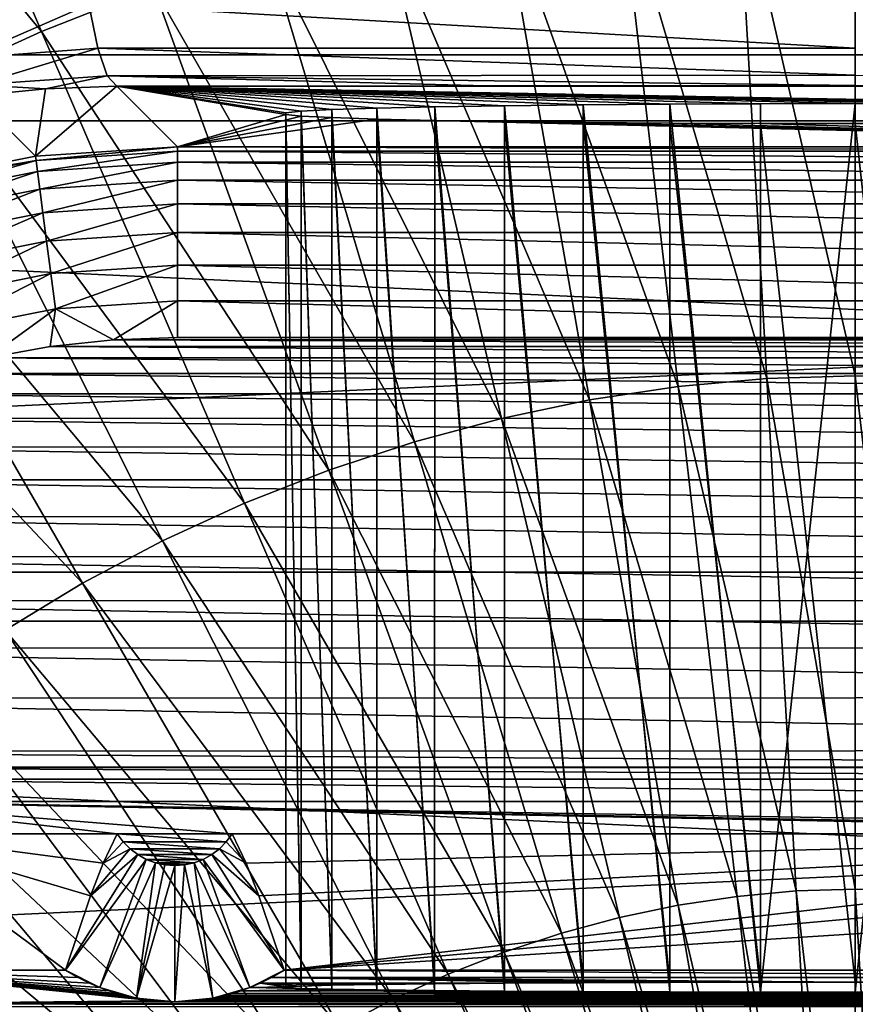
# Model space of a CAD drawing. Header units: metres. Extents: x -22 to 22, y 0 to 204.
# Tile 398 of 497: x -3.07 to 0, y 186 to 189.62. Entities that reach past the tile are written whole.
import ezdxf

# ---------------------------------------------------------------- set-up
doc = ezdxf.new("R2010")
doc.units = ezdxf.units.M
doc.layers.add('solid_002_SW0002', color=7, linetype='CONTINUOUS')
doc.layers.add('solid_002_SW0002_01', color=7, linetype='CONTINUOUS')

msp = doc.modelspace()

# ---------------------------------------------------------------- linework, layer by layer
at = {"layer": 'solid_002_SW0002'}
for points in [[(-2.989955, 189.573715, 261.117218), (-3.734998, 191.308762, 261.083984), (-4.238015, 191.078064, 261.11438)], [(-2.577769, 189.735474, 261.095917), (-3.734998, 191.308762, 261.083984), (-2.989955, 189.573715, 261.117218)], [(-2.989955, 189.573715, 261.117218), (-4.238015, 191.078064, 261.11438), (-3.392634, 189.389069, 261.141571)], [(18.79812, 191.021088, 0.72), (-18.79812, 191.021088, 0.72), (-19.582014, 189.245132, 0.72)], [(-0.433296, 190.18399, 261.036957), (-0.867503, 190.144196, 261.042145), (-0.325122, 188.29895, 261.133148)], [(-0.867503, 190.144196, 261.042145), (-1.300949, 190.078842, 261.05072), (-0.650926, 188.269073, 261.137024)], [(-0.867503, 190.144196, 261.042145), (-0.650926, 188.269073, 261.137024), (-0.325122, 188.29895, 261.133148)], [(-1.300949, 190.078842, 261.05072), (-1.731649, 189.988556, 261.062592), (-0.976157, 188.220016, 261.143463)], [(-1.300949, 190.078842, 261.05072), (-0.976157, 188.220016, 261.143463), (-0.650926, 188.269073, 261.137024)], [(-1.731649, 189.988556, 261.062592), (-2.157796, 189.873917, 261.077667), (-1.299326, 188.152267, 261.152374)], [(-1.731649, 189.988556, 261.062592), (-1.299326, 188.152267, 261.152374), (-0.976157, 188.220016, 261.143463)], [(-2.157796, 189.873917, 261.077667), (-2.577769, 189.735474, 261.095917), (-1.619079, 188.066254, 261.163696)], [(-2.157796, 189.873917, 261.077667), (-1.619079, 188.066254, 261.163696), (-1.299326, 188.152267, 261.152374)], [(-2.577769, 189.735474, 261.095917), (-2.989955, 189.573715, 261.117218), (-1.9342, 187.962372, 261.177399)], [(-2.577769, 189.735474, 261.095917), (-1.9342, 187.962372, 261.177399), (-1.619079, 188.066254, 261.163696)], [(-3.26836, 189.475067, 255.513565), (-3.315251, 189.632385, 255.91684), (-2.816183, 189.672562, 255.973572)], [(-3.26836, 189.475067, 255.513565), (-2.816183, 189.672562, 255.973572), (-2.782893, 189.51152, 255.570389)], [(0, 189.512161, 255.680054), (-2.782893, 189.51152, 255.570389), (-2.816183, 189.672562, 255.973572)], [(0, 189.670502, 256.080444), (0, 189.512161, 255.680054), (-2.816183, 189.672562, 255.973572)], [(-2.989955, 189.573715, 261.117218), (-3.392634, 189.389069, 261.141571), (-2.24348, 187.841019, 261.19339)], [(-2.989955, 189.573715, 261.117218), (-2.24348, 187.841019, 261.19339), (-1.9342, 187.962372, 261.177399)], [(-3.227513, 189.377655, 255.091156), (-3.26836, 189.475067, 255.513565), (-2.782893, 189.51152, 255.570389)], [(-3.227513, 189.377655, 255.091156), (-2.782893, 189.51152, 255.570389), (-2.748131, 189.410751, 255.148224)], [(0, 189.512161, 255.680054), (0, 189.412781, 255.261108), (-2.782893, 189.51152, 255.570389)], [(0, 189.412781, 255.261108), (-2.748131, 189.410751, 255.148224), (-2.782893, 189.51152, 255.570389)], [(-3.227513, 189.377655, 255.091156), (-2.748131, 189.410751, 255.148224), (-2.974374, 189.363297, 254.688431)], [(-2.748131, 189.410751, 255.148224), (-2.713058, 189.372452, 254.721161), (-2.974374, 189.363297, 254.688431)], [(0, 189.412781, 255.261108), (0, 189.37439, 254.832245), (-2.748131, 189.410751, 255.148224)], [(-2.748131, 189.410751, 255.148224), (0, 189.37439, 254.832245), (-1.357144, 189.373901, 254.804474)], [(-2.748131, 189.410751, 255.148224), (-1.357144, 189.373901, 254.804474), (-2.713058, 189.372452, 254.721161)], [(0, 189.412781, 255.261108), (1.357029, 189.373901, 254.804489), (0, 189.37439, 254.832245)], [(-3.392634, 189.389069, 261.141571), (-3.783996, 189.181915, 261.168884), (-2.545626, 187.702469, 261.211639)], [(-3.392634, 189.389069, 261.141571), (-2.545626, 187.702469, 261.211639), (-2.24348, 187.841019, 261.19339)], [(-3.227513, 189.377655, 255.091156), (-2.974374, 189.363297, 254.688431), (-3.234371, 189.337112, 254.659195)], [(-3.234371, 189.337112, 254.659195), (-2.974374, 189.363297, 254.688431), (-3.011618, 189.115128, 241.936325)], [(-3.011618, 189.115128, 241.936325), (-2.713058, 189.372452, 254.721161), (-2.489923, 189.149307, 241.93779)], [(-2.974374, 189.363297, 254.688431), (-2.713058, 189.372452, 254.721161), (-3.011618, 189.115128, 241.936325)], [(-2.092616, 189.268677, 248.775772), (-2.489923, 189.149307, 241.93779), (-2.713058, 189.372452, 254.721161)], [(-2.092616, 189.27475, 249.124222), (-2.092616, 189.268677, 248.775772), (-2.713058, 189.372452, 254.721161)], [(-2.035564, 189.280701, 249.465057), (-2.092616, 189.27475, 249.124222), (-2.713058, 189.372452, 254.721161)], [(-1.922899, 189.286438, 249.794037), (-2.035564, 189.280701, 249.465057), (-2.713058, 189.372452, 254.721161)], [(-1.757603, 189.291763, 250.098679), (-1.922899, 189.286438, 249.794037), (-2.713058, 189.372452, 254.721161)], [(-1.545235, 189.296539, 250.371994), (-1.757603, 189.291763, 250.098679), (-2.713058, 189.372452, 254.721161)], [(-1.288989, 189.300644, 250.607559), (-1.545235, 189.296539, 250.371994), (-2.713058, 189.372452, 254.721161)], [(-0.999863, 189.30394, 250.796478), (-1.288989, 189.300644, 250.607559), (-2.713058, 189.372452, 254.721161)], [(-0.68097, 189.306381, 250.936432), (-0.999863, 189.30394, 250.796478), (-2.713058, 189.372452, 254.721161)], [(-0.348269, 189.307861, 251.020676), (-0.68097, 189.306381, 250.936432), (-2.713058, 189.372452, 254.721161)], [(0, 189.308365, 251.050003), (-0.348269, 189.307861, 251.020676), (-2.713058, 189.372452, 254.721161)], [(0.348269, 189.307861, 251.020676), (0, 189.308365, 251.050003), (-2.713058, 189.372452, 254.721161)], [(0.68097, 189.306381, 250.936432), (0.348269, 189.307861, 251.020676), (-2.713058, 189.372452, 254.721161)], [(0.999863, 189.30394, 250.796478), (0.68097, 189.306381, 250.936432), (-2.713058, 189.372452, 254.721161)], [(1.288989, 189.300644, 250.607559), (0.999863, 189.30394, 250.796478), (-2.713058, 189.372452, 254.721161)], [(1.545235, 189.296539, 250.371994), (1.288989, 189.300644, 250.607559), (-2.713058, 189.372452, 254.721161)], [(-3.234371, 189.337112, 254.659195), (-3.011618, 189.115128, 241.936325), (-3.524638, 189.013123, 241.935028)], [(-1.757603, 189.291763, 250.098679), (-1.757639, 186.053467, 250.098633), (-1.922899, 189.286438, 249.794037)], [(-1.757603, 189.291763, 250.098679), (-1.545283, 186.051086, 250.371933), (-1.757639, 186.053467, 250.098633)], [(-1.545235, 189.296539, 250.371994), (-1.545283, 186.051086, 250.371933), (-1.757603, 189.291763, 250.098679)], [(-1.545235, 189.296539, 250.371994), (-1.289044, 186.049026, 250.607513), (-1.545283, 186.051086, 250.371933)], [(-1.288989, 189.300644, 250.607559), (-1.289044, 186.049026, 250.607513), (-1.545235, 189.296539, 250.371994)], [(-1.288989, 189.300644, 250.607559), (-0.999916, 186.047379, 250.796448), (-1.289044, 186.049026, 250.607513)], [(-0.999863, 189.30394, 250.796478), (-0.999916, 186.047379, 250.796448), (-1.288989, 189.300644, 250.607559)], [(-0.999863, 189.30394, 250.796478), (-0.681011, 186.046158, 250.936417), (-0.999916, 186.047379, 250.796448)], [(-0.68097, 189.306381, 250.936432), (-0.681011, 186.046158, 250.936417), (-0.999863, 189.30394, 250.796478)], [(-0.68097, 189.306381, 250.936432), (-0.348293, 186.045425, 251.02066), (-0.681011, 186.046158, 250.936417)], [(-0.348269, 189.307861, 251.020676), (-0.348293, 186.045425, 251.02066), (-0.68097, 189.306381, 250.936432)], [(0, 189.308365, 251.050003), (0, 186.045166, 251.050003), (-0.348293, 186.045425, 251.02066)], [(0, 189.308365, 251.050003), (-0.348293, 186.045425, 251.02066), (-0.348269, 189.307861, 251.020676)], [(-2.092616, 189.268677, 248.775772), (-2.035564, 189.262726, 248.434937), (-2.489923, 189.149307, 241.93779)], [(-2.035564, 189.262726, 248.434937), (-1.922899, 189.256973, 248.105957), (-2.489923, 189.149307, 241.93779)], [(-1.922899, 189.256973, 248.105957), (-1.757603, 189.251663, 247.801315), (-2.489923, 189.149307, 241.93779)], [(-2.092616, 189.27475, 249.124222), (-2.035573, 186.05899, 249.465027), (-2.092617, 186.061966, 249.124222)], [(-2.092616, 189.27475, 249.124222), (-2.092617, 186.061966, 249.124222), (-2.092617, 186.065018, 248.775787)], [(-2.092616, 189.27475, 249.124222), (-2.092617, 186.065018, 248.775787), (-2.092616, 189.268677, 248.775772)], [(-2.092616, 189.268677, 248.775772), (-2.092617, 186.065018, 248.775787), (-2.035573, 186.067978, 248.434967)], [(-2.035564, 189.280701, 249.465057), (-2.035573, 186.05899, 249.465027), (-2.092616, 189.27475, 249.124222)], [(-2.092616, 189.268677, 248.775772), (-2.035573, 186.067978, 248.434967), (-2.035564, 189.262726, 248.434937)], [(-2.035564, 189.280701, 249.465057), (-1.92292, 186.056122, 249.793991), (-2.035573, 186.05899, 249.465027)], [(-2.035564, 189.262726, 248.434937), (-2.035573, 186.067978, 248.434967), (-1.92292, 186.070862, 248.106003)], [(-1.922899, 189.286438, 249.794037), (-1.92292, 186.056122, 249.793991), (-2.035564, 189.280701, 249.465057)], [(-2.035564, 189.262726, 248.434937), (-1.92292, 186.070862, 248.106003), (-1.922899, 189.256973, 248.105957)], [(-1.922899, 189.286438, 249.794037), (-1.757639, 186.053467, 250.098633), (-1.92292, 186.056122, 249.793991)], [(-1.922899, 189.256973, 248.105957), (-1.92292, 186.070862, 248.106003), (-1.757639, 186.073517, 247.801376)], [(-1.922899, 189.256973, 248.105957), (-1.757639, 186.073517, 247.801376), (-1.757603, 189.251663, 247.801315)], [(19.582014, 189.245132, 0.72), (-19.582014, 189.245132, 0.72), (-20.197836, 187.408127, 0.72)], [(-1.757603, 189.251663, 247.801315), (2.489923, 189.149307, 241.93779), (-2.489923, 189.149307, 241.93779)], [(-1.757603, 189.251663, 247.801315), (-1.757639, 186.073517, 247.801376), (-1.545283, 186.075897, 247.528061)], [(-1.757603, 189.251663, 247.801315), (-1.545283, 186.075897, 247.528061), (-1.545235, 189.246887, 247.528015)], [(-1.545235, 189.246887, 247.528015), (-1.545283, 186.075897, 247.528061), (-1.289044, 186.077957, 247.292496)], [(-1.545235, 189.246887, 247.528015), (-1.289044, 186.077957, 247.292496), (-1.288989, 189.242783, 247.29245)], [(-1.288989, 189.242783, 247.29245), (-1.289044, 186.077957, 247.292496), (-0.999916, 186.079605, 247.103561)], [(-1.288989, 189.242783, 247.29245), (-0.999916, 186.079605, 247.103561), (-0.999863, 189.239487, 247.103531)], [(-0.999863, 189.239487, 247.103531), (-0.999916, 186.079605, 247.103561), (-0.681011, 186.080826, 246.963593)], [(-0.999863, 189.239487, 247.103531), (-0.681011, 186.080826, 246.963593), (-0.68097, 189.237045, 246.963577)], [(-0.68097, 189.237045, 246.963577), (-0.681011, 186.080826, 246.963593), (-0.348293, 186.081558, 246.879333)], [(-0.68097, 189.237045, 246.963577), (-0.348293, 186.081558, 246.879333), (-0.348269, 189.235565, 246.879333)], [(-3.783996, 189.181915, 261.168884), (-4.162228, 188.952698, 261.199097), (-2.839283, 187.547043, 261.232117)], [(-3.783996, 189.181915, 261.168884), (-2.839283, 187.547043, 261.232117), (-2.545626, 187.702469, 261.211639)], [(-3.009766, 189.099854, 241.803772), (-3.011618, 189.115128, 241.936325), (-2.489923, 189.149307, 241.93779)], [(-3.009766, 189.099854, 241.803772), (-2.489923, 189.149307, 241.93779), (-2.489923, 189.133972, 241.803772)], [(-3.009766, 189.099854, 241.803772), (-3.524638, 189.013123, 241.935028), (-3.011618, 189.115128, 241.936325)], [(-3.009766, 189.099854, 241.803772), (-2.489923, 189.133972, 241.803772), (-3.0044, 189.059082, 241.674301)], [(-3.0044, 189.059082, 241.674301), (-2.489923, 189.133972, 241.803772), (-2.489923, 189.09285, 241.674301)], [(-3.521122, 188.998245, 241.803772), (-3.524638, 189.013123, 241.935028), (-3.009766, 189.099854, 241.803772)], [(-3.521122, 188.998245, 241.803772), (-3.009766, 189.099854, 241.803772), (-3.510477, 188.958511, 241.674301)], [(-3.009766, 189.099854, 241.803772), (-3.0044, 189.059082, 241.674301), (-3.510477, 188.958511, 241.674301)], [(-3.0044, 189.059082, 241.674301), (-2.489923, 189.09285, 241.674301), (-2.995873, 188.994278, 241.555222)], [(-2.995873, 188.994278, 241.555222), (-2.489923, 189.09285, 241.674301), (-2.489923, 189.027481, 241.555222)], [(-3.510477, 188.958511, 241.674301), (-3.0044, 189.059082, 241.674301), (-3.493561, 188.89537, 241.555222)], [(-3.0044, 189.059082, 241.674301), (-2.995873, 188.994278, 241.555222), (-3.493561, 188.89537, 241.555222)], [(-2.995873, 188.994278, 241.555222), (-2.489923, 189.027481, 241.555222), (-2.984506, 188.907883, 241.451004)], [(-2.984506, 188.907883, 241.451004), (-2.489923, 189.027481, 241.555222), (-2.489923, 188.940353, 241.451004)], [(-3.493561, 188.89537, 241.555222), (-2.995873, 188.994278, 241.555222), (-3.471012, 188.811218, 241.451004)], [(-2.995873, 188.994278, 241.555222), (-2.984506, 188.907883, 241.451004), (-3.471012, 188.811218, 241.451004)], [(-4.162228, 188.952698, 261.199097), (-3.123089, 187.375076, 261.254791), (-2.839283, 187.547043, 261.232117)], [(-2.984506, 188.907883, 241.451004), (-2.489923, 188.940353, 241.451004), (-2.970728, 188.803177, 241.365585)], [(-2.970728, 188.803177, 241.365585), (-2.489923, 188.940353, 241.451004), (-2.489923, 188.834732, 241.365585)], [(-3.471012, 188.811218, 241.451004), (-2.984506, 188.907883, 241.451004), (-3.443679, 188.709198, 241.365585)], [(-2.984506, 188.907883, 241.451004), (-2.970728, 188.803177, 241.365585), (-3.443679, 188.709198, 241.365585)], [(-2.970728, 188.803177, 241.365585), (-2.489923, 188.834732, 241.365585), (-2.955057, 188.684067, 241.30217)], [(-2.955057, 188.684067, 241.30217), (-2.489923, 188.834732, 241.365585), (-2.489923, 188.7146, 241.30217)], [(-3.443679, 188.709198, 241.365585), (-2.970728, 188.803177, 241.365585), (-3.412591, 188.593155, 241.30217)], [(-2.970728, 188.803177, 241.365585), (-2.955057, 188.684067, 241.30217), (-3.412591, 188.593155, 241.30217)], [(-2.955057, 188.684067, 241.30217), (-2.489923, 188.7146, 241.30217), (-2.938082, 188.555069, 241.263153)], [(-2.938082, 188.555069, 241.263153), (-2.489923, 188.7146, 241.30217), (-2.489923, 188.584488, 241.263153)], [(-3.412591, 188.593155, 241.30217), (-2.955057, 188.684067, 241.30217), (-3.378918, 188.467468, 241.263153)], [(-2.955057, 188.684067, 241.30217), (-2.938082, 188.555069, 241.263153), (-3.378918, 188.467468, 241.263153)], [(-2.938082, 188.555069, 241.263153), (-2.489923, 188.584488, 241.263153), (-2.72515, 188.441071, 241.25)], [(-2.489923, 188.584488, 241.263153), (-2.489923, 188.449417, 241.25), (-2.72515, 188.441071, 241.25)], [(-2.489923, 188.584488, 241.263153), (2.489923, 188.449417, 241.25), (-2.489923, 188.449417, 241.25)], [(-3.378918, 188.467468, 241.263153), (-2.938082, 188.555069, 241.263153), (-3.186663, 188.375076, 241.25)], [(-2.938082, 188.555069, 241.263153), (-2.957397, 188.41629, 241.25), (-3.186663, 188.375076, 241.25)], [(-2.938082, 188.555069, 241.263153), (-2.72515, 188.441071, 241.25), (-2.957397, 188.41629, 241.25)], [(-0.325122, 188.29895, 261.133148), (-0.650926, 188.269073, 261.137024), (-0.216799, 186.417007, 261.272247)], [(-0.325122, 188.29895, 261.133148), (-0.216799, 186.417007, 261.272247), (0, 186.423935, 261.271362)], [(-0.650926, 188.269073, 261.137024), (-0.976157, 188.220016, 261.143463), (-0.434051, 186.397064, 261.274841)], [(-0.650926, 188.269073, 261.137024), (-0.434051, 186.397064, 261.274841), (-0.216799, 186.417007, 261.272247)], [(-0.976157, 188.220016, 261.143463), (-1.299326, 188.152267, 261.152374), (-0.650921, 186.364349, 261.279144)], [(-0.976157, 188.220016, 261.143463), (-0.650921, 186.364349, 261.279144), (-0.434051, 186.397064, 261.274841)], [(-1.299326, 188.152267, 261.152374), (-1.619079, 188.066254, 261.163696), (-0.866416, 186.319168, 261.285095)], [(-1.299326, 188.152267, 261.152374), (-0.866416, 186.319168, 261.285095), (-0.650921, 186.364349, 261.279144)], [(-1.619079, 188.066254, 261.163696), (-1.9342, 187.962372, 261.177399), (-1.079632, 186.26181, 261.292633)], [(-1.619079, 188.066254, 261.163696), (-1.079632, 186.26181, 261.292633), (-0.866416, 186.319168, 261.285095)], [(-1.9342, 187.962372, 261.177399), (-2.24348, 187.841019, 261.19339), (-1.28976, 186.192551, 261.301758)], [(-1.9342, 187.962372, 261.177399), (-1.28976, 186.192551, 261.301758), (-1.079632, 186.26181, 261.292633)], [(-2.24348, 187.841019, 261.19339), (-2.545626, 187.702469, 261.211639), (-1.495993, 186.111618, 261.312439)], [(-2.24348, 187.841019, 261.19339), (-1.495993, 186.111618, 261.312439), (-1.28976, 186.192551, 261.301758)], [(-2.545626, 187.702469, 261.211639), (-2.839283, 187.547043, 261.232117), (-1.69747, 186.019241, 261.324615)], [(-2.545626, 187.702469, 261.211639), (-1.69747, 186.019241, 261.324615), (-1.495993, 186.111618, 261.312439)], [(-2.839283, 187.547043, 261.232117), (-3.123089, 187.375076, 261.254791), (-1.893287, 185.915604, 261.338257)], [(-2.839283, 187.547043, 261.232117), (-1.893287, 185.915604, 261.338257), (-1.69747, 186.019241, 261.324615)], [(20.197836, 187.408127, 0.72), (-20.197836, 187.408127, 0.72), (-20.64257, 185.517471, 0.72)], [(-3.123089, 187.375076, 261.254791), (-3.395742, 187.186935, 261.279572), (-2.082536, 185.800934, 261.353363)], [(-3.123089, 187.375076, 261.254791), (-2.082536, 185.800934, 261.353363), (-1.893287, 185.915604, 261.338257)], [(-3.395742, 187.186935, 261.279572), (-3.656058, 186.98317, 261.306427), (-2.264349, 185.675491, 261.369873)], [(-3.395742, 187.186935, 261.279572), (-2.264349, 185.675491, 261.369873), (-2.082536, 185.800934, 261.353363)], [(-3.656058, 186.98317, 261.306427), (-3.903031, 186.76442, 261.335236), (-2.437936, 185.539627, 261.387787)], [(-3.656058, 186.98317, 261.306427), (-2.437936, 185.539627, 261.387787), (-2.264349, 185.675491, 261.369873)], [(4.363406, 186.871521, 241.25), (-4.363406, 186.871521, 241.25), (-5.267307, 186.930954, 241.25)], [(4.153676, 186.870392, 241.25), (-4.153676, 186.870392, 241.25), (-4.363406, 186.871521, 241.25)], [(4.363406, 186.871521, 241.25), (4.153676, 186.870392, 241.25), (-4.363406, 186.871521, 241.25)], [(3.946183, 186.827438, 241.25), (-3.946183, 186.827438, 241.25), (-4.153676, 186.870392, 241.25)], [(4.153676, 186.870392, 241.25), (3.946183, 186.827438, 241.25), (-4.153676, 186.870392, 241.25)], [(3.754803, 186.74614, 241.25), (-3.754804, 186.74614, 241.25), (-3.946183, 186.827438, 241.25)], [(3.946183, 186.827438, 241.25), (3.754803, 186.74614, 241.25), (-3.946183, 186.827438, 241.25)], [(-3.903031, 186.76442, 261.335236), (-4.135871, 186.53154, 261.365906), (-2.602627, 185.393768, 261.406982)], [(-3.903031, 186.76442, 261.335236), (-2.602627, 185.393768, 261.406982), (-2.437936, 185.539627, 261.387787)], [(-2.711272, 186.626343, 241.25), (-3.578945, 186.626343, 241.25), (-3.754804, 186.74614, 241.25)], [(-2.288728, 186.626343, 241.25), (-2.711272, 186.626343, 241.25), (-3.754804, 186.74614, 241.25)], [(2.288728, 186.626343, 241.25), (-2.288728, 186.626343, 241.25), (-3.754804, 186.74614, 241.25)], [(2.711272, 186.626343, 241.25), (2.288728, 186.626343, 241.25), (-3.754804, 186.74614, 241.25)], [(3.578945, 186.626343, 241.25), (2.711272, 186.626343, 241.25), (-3.754804, 186.74614, 241.25)], [(3.754803, 186.74614, 241.25), (3.578945, 186.626343, 241.25), (-3.754804, 186.74614, 241.25)], [(-3.684052, 186.126358, 241.745636), (-3.578945, 186.626343, 241.25), (-2.901253, 186.126358, 241.745636)], [(-2.762707, 186.518692, 241.356705), (-3.578945, 186.626343, 241.25), (-2.711272, 186.626343, 241.25)], [(-2.809287, 186.398972, 241.475388), (-2.901253, 186.126358, 241.745636), (-3.578945, 186.626343, 241.25)], [(-2.762707, 186.518692, 241.356705), (-2.809287, 186.398972, 241.475388), (-3.578945, 186.626343, 241.25)], [(-2.762707, 186.518692, 241.356705), (-2.711272, 186.626343, 241.25), (-2.689153, 186.596832, 241.25)], [(-2.310847, 186.596817, 241.25), (-2.689153, 186.596832, 241.25), (-2.711272, 186.626343, 241.25)], [(-2.288728, 186.626343, 241.25), (-2.310847, 186.596817, 241.25), (-2.711272, 186.626343, 241.25)], [(-2.237293, 186.518692, 241.356705), (-2.310847, 186.596817, 241.25), (-2.288728, 186.626343, 241.25)], [(-2.237293, 186.518692, 241.356705), (2.288728, 186.626343, 241.25), (-2.190713, 186.398972, 241.475388)], [(-2.190713, 186.398972, 241.475388), (2.288728, 186.626343, 241.25), (-2.098747, 186.126358, 241.745636)], [(-2.762707, 186.518692, 241.356705), (-2.689153, 186.596832, 241.25), (-2.664132, 186.571503, 241.25)], [(-2.335869, 186.571503, 241.25), (-2.664132, 186.571503, 241.25), (-2.689153, 186.596832, 241.25)], [(-2.310847, 186.596817, 241.25), (-2.335869, 186.571503, 241.25), (-2.689153, 186.596832, 241.25)], [(-2.237293, 186.518692, 241.356705), (-2.335869, 186.571503, 241.25), (-2.310847, 186.596817, 241.25)], [(-2.901253, 186.126358, 241.745636), (-2.636172, 186.550354, 241.25), (-2.604606, 186.533096, 241.25)], [(-2.809287, 186.398972, 241.475388), (-2.636172, 186.550354, 241.25), (-2.901253, 186.126358, 241.745636)], [(-2.809287, 186.398972, 241.475388), (-2.664132, 186.571503, 241.25), (-2.636172, 186.550354, 241.25)], [(-2.762707, 186.518692, 241.356705), (-2.664132, 186.571503, 241.25), (-2.809287, 186.398972, 241.475388)], [(-2.363828, 186.550354, 241.25), (-2.636172, 186.550354, 241.25), (-2.664132, 186.571503, 241.25)], [(-2.335869, 186.571503, 241.25), (-2.363828, 186.550354, 241.25), (-2.664132, 186.571503, 241.25)], [(-2.395395, 186.533096, 241.25), (-2.604606, 186.533096, 241.25), (-2.636172, 186.550354, 241.25)], [(-2.363828, 186.550354, 241.25), (-2.395395, 186.533096, 241.25), (-2.636172, 186.550354, 241.25)], [(-2.098747, 186.126358, 241.745636), (-2.395395, 186.533096, 241.25), (-2.363828, 186.550354, 241.25)], [(-2.190713, 186.398972, 241.475388), (-2.363828, 186.550354, 241.25), (-2.335869, 186.571503, 241.25)], [(-2.190713, 186.398972, 241.475388), (-2.098747, 186.126358, 241.745636), (-2.363828, 186.550354, 241.25)], [(-2.237293, 186.518692, 241.356705), (-2.190713, 186.398972, 241.475388), (-2.335869, 186.571503, 241.25)], [(-4.135871, 186.53154, 261.365906), (-4.353966, 186.285507, 261.398285), (-2.757893, 185.23848, 261.427429)], [(-4.135871, 186.53154, 261.365906), (-2.757893, 185.23848, 261.427429), (-2.602627, 185.393768, 261.406982)], [(-2.901253, 186.126358, 241.745636), (-2.604606, 186.533096, 241.25), (-2.775596, 186.062469, 241.75)], [(-2.775596, 186.062469, 241.75), (-2.604606, 186.533096, 241.25), (-2.570673, 186.520264, 241.25)], [(-2.775596, 186.062469, 241.75), (-2.570673, 186.520264, 241.25), (-2.640273, 186.023239, 241.75)], [(-2.640273, 186.023239, 241.75), (-2.570673, 186.520264, 241.25), (-2.536077, 186.51265, 241.25)], [(-2.640273, 186.023239, 241.75), (-2.536077, 186.51265, 241.25), (-2.5, 186.510147, 241.25)], [(-2.640273, 186.023239, 241.75), (-2.5, 186.510147, 241.25), (-2.5, 186.009995, 241.75)], [(-2.429327, 186.520264, 241.25), (-2.570673, 186.520264, 241.25), (-2.604606, 186.533096, 241.25)], [(-2.395395, 186.533096, 241.25), (-2.429327, 186.520264, 241.25), (-2.604606, 186.533096, 241.25)], [(-2.463924, 186.51265, 241.25), (-2.536077, 186.51265, 241.25), (-2.570673, 186.520264, 241.25)], [(-2.429327, 186.520264, 241.25), (-2.463924, 186.51265, 241.25), (-2.570673, 186.520264, 241.25)], [(-2.463924, 186.51265, 241.25), (-2.5, 186.510147, 241.25), (-2.536077, 186.51265, 241.25)], [(-2.5, 186.009995, 241.75), (-2.5, 186.510147, 241.25), (-2.463924, 186.51265, 241.25)], [(-2.5, 186.009995, 241.75), (-2.463924, 186.51265, 241.25), (-2.359727, 186.023239, 241.75)], [(-2.359727, 186.023239, 241.75), (-2.463924, 186.51265, 241.25), (-2.429327, 186.520264, 241.25)], [(-2.224405, 186.062469, 241.75), (-2.429327, 186.520264, 241.25), (-2.395395, 186.533096, 241.25)], [(-2.359727, 186.023239, 241.75), (-2.429327, 186.520264, 241.25), (-2.224405, 186.062469, 241.75)], [(-2.224405, 186.062469, 241.75), (-2.395395, 186.533096, 241.25), (-2.098747, 186.126358, 241.745636)], [(2.237293, 186.518692, 241.356705), (2.190713, 186.398972, 241.475388), (-2.098747, 186.126358, 241.745636)], [(2.190713, 186.398972, 241.475388), (2.098747, 186.126358, 241.745636), (-2.098747, 186.126358, 241.745636)], [(-0.216799, 186.417007, 261.272247), (-0.434051, 186.397064, 261.274841), (-0.108377, 184.539001, 261.454254)], [(-0.216799, 186.417007, 261.272247), (0, 184.541946, 261.453888), (0, 186.423935, 261.271362)], [(-0.216799, 186.417007, 261.272247), (-0.108377, 184.539001, 261.454254), (0, 184.541946, 261.453888)], [(-0.650921, 186.364349, 261.279144), (-0.866416, 186.319168, 261.285095), (-0.325393, 184.512665, 261.457733)], [(-0.434051, 186.397064, 261.274841), (-0.650921, 186.364349, 261.279144), (-0.216981, 184.529022, 261.455566)], [(-0.650921, 186.364349, 261.279144), (-0.325393, 184.512665, 261.457733), (-0.216981, 184.529022, 261.455566)], [(-0.434051, 186.397064, 261.274841), (-0.216981, 184.529022, 261.455566), (-0.108377, 184.539001, 261.454254)], [(-0.866416, 186.319168, 261.285095), (-1.079632, 186.26181, 261.292633), (-0.433118, 184.490082, 261.460693)], [(-0.866416, 186.319168, 261.285095), (-0.433118, 184.490082, 261.460693), (-0.325393, 184.512665, 261.457733)], [(-4.353966, 186.285507, 261.398285), (-4.55684, 186.02739, 261.432281), (-2.903327, 185.074417, 261.449036)], [(-4.353966, 186.285507, 261.398285), (-2.903327, 185.074417, 261.449036), (-2.757893, 185.23848, 261.427429)], [(-1.079632, 186.26181, 261.292633), (-1.28976, 186.192551, 261.301758), (-0.539703, 184.461411, 261.464478)], [(-1.079632, 186.26181, 261.292633), (-0.539703, 184.461411, 261.464478), (-0.433118, 184.490082, 261.460693)], [(-1.28976, 186.192551, 261.301758), (-1.495993, 186.111618, 261.312439), (-0.644745, 184.426788, 261.469025)], [(-1.28976, 186.192551, 261.301758), (-0.644745, 184.426788, 261.469025), (-0.539703, 184.461411, 261.464478)], [(-3.684052, 186.126358, 241.745636), (-2.901253, 186.126358, 241.745636), (-2.855038, 186.099365, 244.840042)], [(-3.684052, 186.126358, 241.745636), (-2.855038, 186.099365, 244.840042), (-2.813282, 186.078568, 247.222672)], [(-3.684052, 186.126358, 241.745636), (-2.813282, 186.078568, 247.222672), (-2.775764, 186.062531, 249.059311)], [(-3.684052, 186.126358, 241.745636), (-2.775764, 186.062531, 249.059311), (-2.742172, 186.050171, 250.475922)], [(-3.684052, 186.126358, 241.745636), (-2.742172, 186.050171, 250.475922), (-2.712183, 186.040634, 251.568405)], [(-3.684052, 186.126358, 241.745636), (-2.712183, 186.040634, 251.568405), (-2.685429, 186.033279, 252.411346)], [(-3.684052, 186.126358, 241.745636), (-2.685429, 186.033279, 252.411346), (-2.661551, 186.027603, 253.062012)], [(-3.684052, 186.126358, 241.745636), (-2.661551, 186.027603, 253.062012), (-2.640215, 186.023224, 253.564178)], [(-3.684052, 186.126358, 241.745636), (-2.640215, 186.023224, 253.564178), (-2.621106, 186.019836, 253.951614)], [(-3.684052, 186.126358, 241.745636), (-2.621106, 186.019836, 253.951614), (-2.603918, 186.017227, 254.250488)], [(-3.684052, 186.126358, 241.745636), (-2.603918, 186.017227, 254.250488), (-2.588349, 186.015228, 254.481064)], [(-3.684052, 186.126358, 241.745636), (-2.588349, 186.015228, 254.481064), (-2.574114, 186.013672, 254.658798)], [(-3.684052, 186.00238, 255.952621), (-3.684052, 186.126358, 241.745636), (-2.574114, 186.013672, 254.658798)], [(-2.855038, 186.099365, 244.840042), (-2.901253, 186.126358, 241.745636), (-2.775596, 186.062469, 241.75)], [(-2.224217, 186.062546, 249.058441), (-2.224405, 186.062469, 241.75), (-2.098747, 186.126358, 241.745636)], [(-2.186706, 186.078568, 247.222061), (-2.224217, 186.062546, 249.058441), (-2.098747, 186.126358, 241.745636)], [(-2.144957, 186.099365, 244.839722), (-2.186706, 186.078568, 247.222061), (-2.098747, 186.126358, 241.745636)], [(2.144962, 186.099365, 244.840042), (-2.144957, 186.099365, 244.839722), (-2.098747, 186.126358, 241.745636)], [(-1.495993, 186.111618, 261.312439), (-1.69747, 186.019241, 261.324615), (-0.74784, 184.386337, 261.474365)], [(-1.495993, 186.111618, 261.312439), (-0.74784, 184.386337, 261.474365), (-0.644745, 184.426788, 261.469025)], [(-2.813282, 186.078568, 247.222672), (-2.855038, 186.099365, 244.840042), (-2.775596, 186.062469, 241.75)], [(-2.775764, 186.062531, 249.059311), (-2.813282, 186.078568, 247.222672), (-2.775596, 186.062469, 241.75)], [(-2.092617, 186.065018, 248.775787), (-2.224217, 186.062546, 249.058441), (-2.186706, 186.078568, 247.222061)], [(-0.999916, 186.079605, 247.103561), (-2.186706, 186.078568, 247.222061), (-2.144957, 186.099365, 244.839722)], [(-0.999916, 186.079605, 247.103561), (-1.289044, 186.077957, 247.292496), (-2.186706, 186.078568, 247.222061)], [(-2.035573, 186.067978, 248.434967), (-2.092617, 186.065018, 248.775787), (-2.186706, 186.078568, 247.222061)], [(-1.92292, 186.070862, 248.106003), (-2.035573, 186.067978, 248.434967), (-2.186706, 186.078568, 247.222061)], [(-1.757639, 186.073517, 247.801376), (-1.92292, 186.070862, 248.106003), (-2.186706, 186.078568, 247.222061)], [(-1.545283, 186.075897, 247.528061), (-1.757639, 186.073517, 247.801376), (-2.186706, 186.078568, 247.222061)], [(-1.289044, 186.077957, 247.292496), (-1.545283, 186.075897, 247.528061), (-2.186706, 186.078568, 247.222061)], [(-0.681011, 186.080826, 246.963593), (-0.999916, 186.079605, 247.103561), (-2.144957, 186.099365, 244.839722)], [(-0.348293, 186.081558, 246.879333), (-0.681011, 186.080826, 246.963593), (-2.144957, 186.099365, 244.839722)], [(-2.742172, 186.050171, 250.475922), (-2.775764, 186.062531, 249.059311), (-2.775596, 186.062469, 241.75)], [(-2.742172, 186.050171, 250.475922), (-2.775596, 186.062469, 241.75), (-2.640273, 186.023239, 241.75)], [(-2.712183, 186.040634, 251.568405), (-2.742172, 186.050171, 250.475922), (-2.640273, 186.023239, 241.75)], [(-2.685429, 186.033279, 252.411346), (-2.712183, 186.040634, 251.568405), (-2.640273, 186.023239, 241.75)], [(-2.359702, 186.023239, 253.562378), (-2.359727, 186.023239, 241.75), (-2.224405, 186.062469, 241.75)], [(-2.338381, 186.027618, 253.060303), (-2.359702, 186.023239, 253.562378), (-2.224405, 186.062469, 241.75)], [(-2.314518, 186.033295, 252.409775), (-2.338381, 186.027618, 253.060303), (-2.224405, 186.062469, 241.75)], [(-2.287776, 186.040649, 251.567047), (-2.314518, 186.033295, 252.409775), (-2.224405, 186.062469, 241.75)], [(2.287817, 186.040634, 251.568405), (-2.314518, 186.033295, 252.409775), (-2.287776, 186.040649, 251.567047)], [(-2.2578, 186.050186, 250.474808), (-2.287776, 186.040649, 251.567047), (-2.224405, 186.062469, 241.75)], [(-0.681011, 186.046158, 250.936417), (-2.287776, 186.040649, 251.567047), (-2.2578, 186.050186, 250.474808)], [(-0.681011, 186.046158, 250.936417), (-0.348293, 186.045425, 251.02066), (-2.287776, 186.040649, 251.567047)], [(-0.348293, 186.045425, 251.02066), (0, 186.045166, 251.050003), (-2.287776, 186.040649, 251.567047)], [(0, 186.045166, 251.050003), (2.287817, 186.040634, 251.568405), (-2.287776, 186.040649, 251.567047)], [(-2.224217, 186.062546, 249.058441), (-2.2578, 186.050186, 250.474808), (-2.224405, 186.062469, 241.75)], [(-1.92292, 186.056122, 249.793991), (-2.2578, 186.050186, 250.474808), (-2.224217, 186.062546, 249.058441)], [(-1.92292, 186.056122, 249.793991), (-1.757639, 186.053467, 250.098633), (-2.2578, 186.050186, 250.474808)], [(-1.757639, 186.053467, 250.098633), (-1.545283, 186.051086, 250.371933), (-2.2578, 186.050186, 250.474808)], [(-1.545283, 186.051086, 250.371933), (-1.289044, 186.049026, 250.607513), (-2.2578, 186.050186, 250.474808)], [(-0.999916, 186.047379, 250.796448), (-0.681011, 186.046158, 250.936417), (-2.2578, 186.050186, 250.474808)], [(-1.289044, 186.049026, 250.607513), (-0.999916, 186.047379, 250.796448), (-2.2578, 186.050186, 250.474808)], [(-2.092617, 186.065018, 248.775787), (-2.092617, 186.061966, 249.124222), (-2.224217, 186.062546, 249.058441)], [(-2.035573, 186.05899, 249.465027), (-1.92292, 186.056122, 249.793991), (-2.224217, 186.062546, 249.058441)], [(-2.092617, 186.061966, 249.124222), (-2.035573, 186.05899, 249.465027), (-2.224217, 186.062546, 249.058441)], [(-4.55684, 186.02739, 261.432281), (-4.744092, 185.758286, 261.467682), (-3.03861, 184.902298, 261.47171)], [(-4.55684, 186.02739, 261.432281), (-3.03861, 184.902298, 261.47171), (-2.903327, 185.074417, 261.449036)], [(-3.684052, 186.00238, 255.952621), (-2.574114, 186.013672, 254.658798), (-2.560915, 186.012482, 254.795502)], [(-3.684052, 186.00238, 255.952621), (-2.560915, 186.012482, 254.795502), (-2.548371, 186.011566, 254.900513)], [(-3.684052, 186.00238, 255.952621), (-2.548371, 186.011566, 254.900513), (-2.535925, 186.010864, 254.980789)], [(-3.684052, 186.00238, 255.952621), (-2.535925, 186.010864, 254.980789), (-2.522298, 186.01033, 255.041428)], [(-3.684052, 186.00238, 255.952621), (-2.522298, 186.01033, 255.041428), (-2.499159, 186.01001, 255.078445)], [(3.684052, 186.00238, 255.952621), (-3.684052, 186.00238, 255.952621), (-2.499159, 186.01001, 255.078445)], [(-2.661551, 186.027603, 253.062012), (-2.685429, 186.033279, 252.411346), (-2.640273, 186.023239, 241.75)], [(-2.640215, 186.023224, 253.564178), (-2.661551, 186.027603, 253.062012), (-2.640273, 186.023239, 241.75)], [(-2.640215, 186.023224, 253.564178), (-2.640273, 186.023239, 241.75), (-2.5, 186.009995, 241.75)], [(-2.621106, 186.019836, 253.951614), (-2.640215, 186.023224, 253.564178), (-2.5, 186.009995, 241.75)], [(-2.603918, 186.017227, 254.250488), (-2.621106, 186.019836, 253.951614), (-2.5, 186.009995, 241.75)], [(-2.588349, 186.015228, 254.481064), (-2.603918, 186.017227, 254.250488), (-2.5, 186.009995, 241.75)], [(-2.574114, 186.013672, 254.658798), (-2.588349, 186.015228, 254.481064), (-2.5, 186.009995, 241.75)], [(-2.560915, 186.012482, 254.795502), (-2.574114, 186.013672, 254.658798), (-2.5, 186.009995, 241.75)], [(-2.548371, 186.011566, 254.900513), (-2.560915, 186.012482, 254.795502), (-2.5, 186.009995, 241.75)], [(-2.535925, 186.010864, 254.980789), (-2.548371, 186.011566, 254.900513), (-2.5, 186.009995, 241.75)], [(-2.522298, 186.01033, 255.041428), (-2.535925, 186.010864, 254.980789), (-2.5, 186.009995, 241.75)], [(-2.499159, 186.01001, 255.078445), (-2.522298, 186.01033, 255.041428), (-2.5, 186.009995, 241.75)], [(-2.499159, 186.01001, 255.078445), (-2.5, 186.009995, 241.75), (-2.359727, 186.023239, 241.75)], [(-2.477107, 186.010345, 255.039383), (-2.499159, 186.01001, 255.078445), (-2.359727, 186.023239, 241.75)], [(2.500841, 186.01001, 255.078445), (-2.499159, 186.01001, 255.078445), (-2.477107, 186.010345, 255.039383)], [(-2.463692, 186.01088, 254.978668), (-2.477107, 186.010345, 255.039383), (-2.359727, 186.023239, 241.75)], [(2.464075, 186.010864, 254.980789), (-2.477107, 186.010345, 255.039383), (-2.463692, 186.01088, 254.978668)], [(-2.451346, 186.011581, 254.898407), (-2.463692, 186.01088, 254.978668), (-2.359727, 186.023239, 241.75)], [(2.451629, 186.011566, 254.900513), (-2.463692, 186.01088, 254.978668), (-2.451346, 186.011581, 254.898407)], [(-2.438862, 186.012497, 254.793411), (-2.451346, 186.011581, 254.898407), (-2.359727, 186.023239, 241.75)], [(2.439085, 186.012482, 254.795502), (-2.451346, 186.011581, 254.898407), (-2.438862, 186.012497, 254.793411)], [(-2.425709, 186.013687, 254.656769), (-2.438862, 186.012497, 254.793411), (-2.359727, 186.023239, 241.75)], [(2.425886, 186.013672, 254.658798), (-2.438862, 186.012497, 254.793411), (-2.425709, 186.013687, 254.656769)], [(-2.411511, 186.015244, 254.479156), (-2.425709, 186.013687, 254.656769), (-2.359727, 186.023239, 241.75)], [(2.411651, 186.015228, 254.481064), (-2.425709, 186.013687, 254.656769), (-2.411511, 186.015244, 254.479156)], [(-2.395967, 186.017258, 254.248627), (-2.411511, 186.015244, 254.479156), (-2.359727, 186.023239, 241.75)], [(2.396082, 186.017227, 254.250488), (-2.411511, 186.015244, 254.479156), (-2.395967, 186.017258, 254.248627)], [(-2.378793, 186.019852, 253.949707), (-2.395967, 186.017258, 254.248627), (-2.359727, 186.023239, 241.75)], [(2.378894, 186.019836, 253.951614), (-2.395967, 186.017258, 254.248627), (-2.378793, 186.019852, 253.949707)], [(-2.359702, 186.023239, 253.562378), (-2.378793, 186.019852, 253.949707), (-2.359727, 186.023239, 241.75)], [(2.359785, 186.023224, 253.564178), (-2.378793, 186.019852, 253.949707), (-2.359702, 186.023239, 253.562378)], [(2.338449, 186.027603, 253.062012), (-2.359702, 186.023239, 253.562378), (-2.338381, 186.027618, 253.060303)], [(2.314571, 186.033279, 252.411346), (-2.338381, 186.027618, 253.060303), (-2.314518, 186.033295, 252.409775)], [(-1.69747, 186.019241, 261.324615), (-1.893287, 185.915604, 261.338257), (-0.848558, 184.340164, 261.480438)], [(-1.69747, 186.019241, 261.324615), (-0.848558, 184.340164, 261.480438), (-0.74784, 184.386337, 261.474365)]]:
    msp.add_3dface(points, dxfattribs=at)
at = {"layer": 'solid_002_SW0002_01'}
for points in [[(-20.239058, 189.486969), (-19.429903, 191.322739), (20.239056, 189.486969)], [(-19.429903, 191.322739), (19.429903, 191.322739), (20.239056, 189.486969)], [(18.79812, 191.021088, 0.72), (-19.582014, 189.245132, 0.72), (19.582014, 189.245132, 0.72)], [(-0.433296, 190.18399, 261.036957), (0, 188.308807, 261.131866), (0, 190.197784, 261.035217)], [(0, 190.197784, 261.035217), (0, 188.308807, 261.131866), (0.325122, 188.29895, 261.133148)], [(0.433296, 190.18399, 261.036957), (0, 190.197784, 261.035217), (0.325122, 188.29895, 261.133148)], [(-0.433296, 190.18399, 261.036957), (-0.325122, 188.29895, 261.133148), (0, 188.308807, 261.131866)], [(-20.874525, 187.587189), (-20.239058, 189.486969), (20.874525, 187.587189)], [(-20.239058, 189.486969), (20.239056, 189.486969), (20.874525, 187.587189)], [(-2.713058, 189.372452, 254.721161), (-1.357144, 189.373901, 254.804474), (2.713058, 189.372452, 254.721161)], [(1.545235, 189.296539, 250.371994), (-2.713058, 189.372452, 254.721161), (2.713058, 189.372452, 254.721161)], [(-1.357144, 189.373901, 254.804474), (0, 189.37439, 254.832245), (1.357029, 189.373901, 254.804489)], [(-1.357144, 189.373901, 254.804474), (1.357029, 189.373901, 254.804489), (2.713058, 189.372452, 254.721161)], [(0.348269, 189.307861, 251.020676), (0, 186.045166, 251.050003), (0, 189.308365, 251.050003)], [(0.348269, 189.307861, 251.020676), (0.348293, 186.045425, 251.02066), (0, 186.045166, 251.050003)], [(19.582014, 189.245132, 0.72), (-20.197836, 187.408127, 0.72), (20.197836, 187.408127, 0.72)], [(-1.757603, 189.251663, 247.801315), (-1.545235, 189.246887, 247.528015), (2.489923, 189.149307, 241.93779)], [(-1.545235, 189.246887, 247.528015), (-1.288989, 189.242783, 247.29245), (2.489923, 189.149307, 241.93779)], [(-1.288989, 189.242783, 247.29245), (-0.999863, 189.239487, 247.103531), (2.489923, 189.149307, 241.93779)], [(-0.999863, 189.239487, 247.103531), (-0.68097, 189.237045, 246.963577), (2.489923, 189.149307, 241.93779)], [(-0.68097, 189.237045, 246.963577), (-0.348269, 189.235565, 246.879333), (2.489923, 189.149307, 241.93779)], [(-0.348269, 189.235565, 246.879333), (-0.348293, 186.081558, 246.879333), (0, 186.081818, 246.850006)], [(-0.348269, 189.235565, 246.879333), (0, 186.081818, 246.850006), (0, 189.235062, 246.850006)], [(-0.348269, 189.235565, 246.879333), (0, 189.235062, 246.850006), (2.489923, 189.149307, 241.93779)], [(0.348269, 189.235565, 246.879333), (0, 189.235062, 246.850006), (0.348293, 186.081558, 246.879333)], [(0.348269, 189.235565, 246.879333), (2.489923, 189.149307, 241.93779), (0, 189.235062, 246.850006)], [(0, 189.235062, 246.850006), (0, 186.081818, 246.850006), (0.348293, 186.081558, 246.879333)], [(2.489923, 189.133972, 241.803772), (-2.489923, 189.149307, 241.93779), (2.489923, 189.149307, 241.93779)], [(-2.489923, 189.133972, 241.803772), (-2.489923, 189.149307, 241.93779), (2.489923, 189.133972, 241.803772)], [(-2.489923, 189.133972, 241.803772), (2.489923, 189.133972, 241.803772), (2.489923, 189.09285, 241.674301)], [(-2.489923, 189.09285, 241.674301), (-2.489923, 189.133972, 241.803772), (2.489923, 189.09285, 241.674301)], [(-2.489923, 189.09285, 241.674301), (2.489923, 189.09285, 241.674301), (2.489923, 189.027481, 241.555222)], [(-2.489923, 189.027481, 241.555222), (-2.489923, 189.09285, 241.674301), (2.489923, 189.027481, 241.555222)], [(-2.489923, 189.027481, 241.555222), (2.489923, 189.027481, 241.555222), (2.489923, 188.940353, 241.451004)], [(-2.489923, 188.940353, 241.451004), (-2.489923, 189.027481, 241.555222), (2.489923, 188.940353, 241.451004)], [(-2.489923, 188.940353, 241.451004), (2.489923, 188.940353, 241.451004), (2.489923, 188.834732, 241.365585)], [(-2.489923, 188.834732, 241.365585), (-2.489923, 188.940353, 241.451004), (2.489923, 188.834732, 241.365585)], [(-2.489923, 188.834732, 241.365585), (2.489923, 188.834732, 241.365585), (2.489923, 188.7146, 241.30217)], [(-2.489923, 188.7146, 241.30217), (-2.489923, 188.834732, 241.365585), (2.489923, 188.7146, 241.30217)], [(-2.489923, 188.7146, 241.30217), (2.489923, 188.7146, 241.30217), (2.489923, 188.584488, 241.263153)], [(-2.489923, 188.584488, 241.263153), (-2.489923, 188.7146, 241.30217), (2.489923, 188.584488, 241.263153)], [(-2.489923, 188.584488, 241.263153), (2.489923, 188.584488, 241.263153), (2.489923, 188.449417, 241.25)], [(-2.957397, 188.41629, 241.25), (-2.72515, 188.441071, 241.25), (2.956564, 188.416428, 241.25)], [(-2.72515, 188.441071, 241.25), (-2.489923, 188.449417, 241.25), (2.724692, 188.441132, 241.25)], [(-2.72515, 188.441071, 241.25), (2.724692, 188.441132, 241.25), (2.956564, 188.416428, 241.25)], [(-2.489923, 188.449417, 241.25), (2.489923, 188.449417, 241.25), (2.724692, 188.441132, 241.25)], [(-3.186663, 188.375076, 241.25), (-2.957397, 188.41629, 241.25), (3.185538, 188.37532, 241.25)], [(-2.957397, 188.41629, 241.25), (2.956564, 188.416428, 241.25), (3.185538, 188.37532, 241.25)], [(-3.414098, 188.317093, 241.25), (-3.186663, 188.375076, 241.25), (3.412778, 188.317459, 241.25)], [(-3.186663, 188.375076, 241.25), (3.185538, 188.37532, 241.25), (3.412778, 188.317459, 241.25)], [(-3.639287, 188.242477, 241.25), (-3.414098, 188.317093, 241.25), (3.637866, 188.242996, 241.25)], [(-3.414098, 188.317093, 241.25), (3.412778, 188.317459, 241.25), (3.637866, 188.242996, 241.25)], [(-0.325122, 188.29895, 261.133148), (0, 186.423935, 261.271362), (0, 188.308807, 261.131866)], [(0, 188.308807, 261.131866), (0, 186.423935, 261.271362), (0.216799, 186.417007, 261.272247)], [(0.325122, 188.29895, 261.133148), (0, 188.308807, 261.131866), (0.216799, 186.417007, 261.272247)], [(-3.858177, 188.152374, 241.25), (-3.639287, 188.242477, 241.25), (3.85669, 188.153046, 241.25)], [(-3.639287, 188.242477, 241.25), (3.637866, 188.242996, 241.25), (3.85669, 188.153046, 241.25)], [(-4.068647, 188.047165, 241.25), (-3.858177, 188.152374, 241.25), (4.067089, 188.048019, 241.25)], [(-3.858177, 188.152374, 241.25), (3.85669, 188.153046, 241.25), (4.067089, 188.048019, 241.25)], [(-4.272564, 187.926254, 241.25), (-4.068647, 188.047165, 241.25), (4.270949, 187.927307, 241.25)], [(-4.068647, 188.047165, 241.25), (4.067089, 188.048019, 241.25), (4.270949, 187.927307, 241.25)], [(-4.467151, 187.791412, 241.25), (-4.272564, 187.926254, 241.25), (4.465518, 187.792648, 241.25)], [(-4.272564, 187.926254, 241.25), (4.270949, 187.927307, 241.25), (4.465518, 187.792648, 241.25)], [(-4.650316, 187.643799, 241.25), (-4.467151, 187.791412, 241.25), (4.648721, 187.645172, 241.25)], [(-4.467151, 187.791412, 241.25), (4.465518, 187.792648, 241.25), (4.648721, 187.645172, 241.25)], [(-4.823678, 187.482178, 241.25), (-4.650316, 187.643799, 241.25), (4.822175, 187.483673, 241.25)], [(-4.650316, 187.643799, 241.25), (4.648721, 187.645172, 241.25), (4.822175, 187.483673, 241.25)], [(-21.333294, 185.630783), (-20.874525, 187.587189), (21.333294, 185.630783)], [(-20.874525, 187.587189), (20.874525, 187.587189), (21.333294, 185.630783)], [(-4.985174, 187.308716, 241.25), (-4.823678, 187.482178, 241.25), (4.983799, 187.310318, 241.25)], [(-4.823678, 187.482178, 241.25), (4.822175, 187.483673, 241.25), (4.983799, 187.310318, 241.25)], [(20.197836, 187.408127, 0.72), (-20.64257, 185.517471, 0.72), (20.64257, 185.517471, 0.72)], [(-5.132645, 187.125519, 241.25), (-4.985174, 187.308716, 241.25), (5.131415, 187.127151, 241.25)], [(-4.985174, 187.308716, 241.25), (4.983799, 187.310318, 241.25), (5.131415, 187.127151, 241.25)], [(-5.267307, 186.930954, 241.25), (-5.132645, 187.125519, 241.25), (5.26626, 186.932571, 241.25)], [(-5.132645, 187.125519, 241.25), (5.131415, 187.127151, 241.25), (5.26626, 186.932571, 241.25)], [(4.363406, 186.871521, 241.25), (-5.267307, 186.930954, 241.25), (5.26626, 186.932571, 241.25)], [(-2.237293, 186.518692, 241.356705), (-2.288728, 186.626343, 241.25), (2.288728, 186.626343, 241.25)], [(2.237293, 186.518692, 241.356705), (-2.098747, 186.126358, 241.745636), (2.288728, 186.626343, 241.25)], [(0, 186.423935, 261.271362), (0, 184.541946, 261.453888), (0.108377, 184.539001, 261.454254)], [(0.216799, 186.417007, 261.272247), (0, 186.423935, 261.271362), (0.108377, 184.539001, 261.454254)], [(2.144962, 186.099365, 244.840042), (-2.098747, 186.126358, 241.745636), (2.098747, 186.126358, 241.745636)], [(0, 186.081818, 246.850006), (-2.144957, 186.099365, 244.839722), (2.144962, 186.099365, 244.840042)], [(-0.348293, 186.081558, 246.879333), (-2.144957, 186.099365, 244.839722), (0, 186.081818, 246.850006)], [(0.348293, 186.081558, 246.879333), (0, 186.081818, 246.850006), (2.144962, 186.099365, 244.840042)], [(2.314571, 186.033279, 252.411346), (-2.314518, 186.033295, 252.409775), (2.287817, 186.040634, 251.568405)], [(0, 186.045166, 251.050003), (0.348293, 186.045425, 251.02066), (2.287817, 186.040634, 251.568405)], [(3.684052, 185.991592, 256.029755), (-3.684052, 186.00238, 255.952621), (3.684052, 186.00238, 255.952621)], [(-3.684052, 185.991592, 256.029755), (-3.684052, 186.00238, 255.952621), (3.684052, 185.991592, 256.029755)], [(3.684052, 186.00238, 255.952621), (-2.499159, 186.01001, 255.078445), (2.500841, 186.01001, 255.078445)], [(2.477702, 186.01033, 255.041428), (-2.477107, 186.010345, 255.039383), (2.464075, 186.010864, 254.980789)], [(2.500841, 186.01001, 255.078445), (-2.477107, 186.010345, 255.039383), (2.477702, 186.01033, 255.041428)], [(2.464075, 186.010864, 254.980789), (-2.463692, 186.01088, 254.978668), (2.451629, 186.011566, 254.900513)], [(2.451629, 186.011566, 254.900513), (-2.451346, 186.011581, 254.898407), (2.439085, 186.012482, 254.795502)], [(2.439085, 186.012482, 254.795502), (-2.438862, 186.012497, 254.793411), (2.425886, 186.013672, 254.658798)], [(2.425886, 186.013672, 254.658798), (-2.425709, 186.013687, 254.656769), (2.411651, 186.015228, 254.481064)], [(2.411651, 186.015228, 254.481064), (-2.411511, 186.015244, 254.479156), (2.396082, 186.017227, 254.250488)], [(2.396082, 186.017227, 254.250488), (-2.395967, 186.017258, 254.248627), (2.378894, 186.019836, 253.951614)], [(2.378894, 186.019836, 253.951614), (-2.378793, 186.019852, 253.949707), (2.359785, 186.023224, 253.564178)], [(2.359785, 186.023224, 253.564178), (-2.359702, 186.023239, 253.562378), (2.338449, 186.027603, 253.062012)], [(2.338449, 186.027603, 253.062012), (-2.338381, 186.027618, 253.060303), (2.314571, 186.033279, 252.411346)]]:
    msp.add_3dface(points, dxfattribs=at)

doc.saveas('drawing.dxf')
